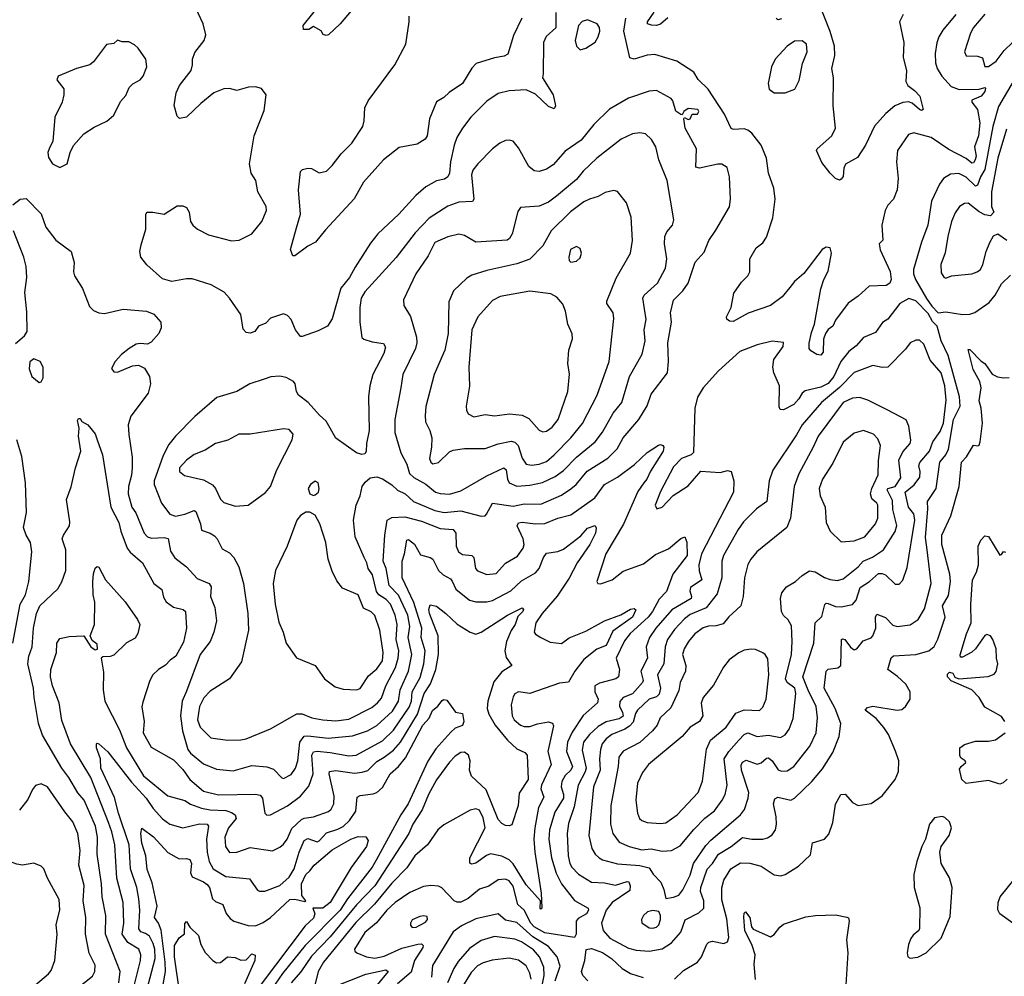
# Model space of a CAD drawing. Extents: x 1550320 to 1685906, y 509093 to 640511.
# Tile 408 of 532: x 1656260 to 1661539, y 576230 to 581357. Entities that reach past the tile are written whole.
import ezdxf

# ---------------------------------------------------------------- set-up
doc = ezdxf.new("R2010")
doc.units = 0

msp = doc.modelspace()

# ---------------------------------------------------------------- linework, layer by layer
at = {"layer": '0CON20XD'}
for points in [[(1658037.5, 581405), (1657978, 581335), (1657915, 581276.7), (1657903, 581273), (1657887, 581277), (1657876.4, 581296.4), (1657835, 581320), (1657810, 581305), (1657782.5, 581305), (1657780, 581325), (1657884.4, 581455)], [(1660997.1, 581385), (1660977.8, 581345), (1661000.9, 581235), (1660997.5, 581155), (1661015.6, 581085), (1661010.6, 581025), (1661021.4, 581005), (1661058.2, 580978.2), (1661087, 580947), (1661104.4, 580875.6), (1661095, 580870.4), (1661085, 580875.4), (1661045, 580909.1), (1661025, 580916), (1660995, 580913.2), (1660952.5, 580895), (1660904.4, 580855), (1660843.8, 580786.2), (1660795.7, 580685), (1660752, 580618), (1660687.1, 580582.9), (1660678.3, 580561.7), (1660675, 580516.7), (1660665, 580501.4), (1660655, 580496.9), (1660635, 580505.6), (1660605.5, 580535), (1660561, 580591), (1660533.1, 580655), (1660536.7, 580665), (1660615.4, 580734.6), (1660634.4, 580775), (1660622.5, 580895), (1660623, 581045), (1660614.4, 581095), (1660630, 581165), (1660629.2, 581215), (1660606.3, 581293.7), (1660545, 581447.3)], [(1659134.7, 581395), (1659135, 581312.5), (1659083.6, 581266.4), (1659069.2, 581235), (1659067.3, 581067.3), (1659064, 581045), (1659120, 580955), (1659132, 580895), (1659125, 580880), (1659095, 580891.2), (1659025, 580957.8), (1658975, 580981.1), (1658885, 580976.4), (1658825, 580960.6), (1658765, 580920), (1658679.5, 580835), (1658633.5, 580775), (1658604.5, 580725), (1658588.8, 580685), (1658569.1, 580595), (1658564.7, 580535), (1658555, 580515.5), (1658537.2, 580502.8), (1658495, 580493.5), (1658438.2, 580461.8), (1658384.7, 580415.3), (1658292.5, 580315), (1658181.1, 580208.9), (1658141.1, 580158.9), (1658059.3, 580030.7), (1658027.5, 579975), (1657981.3, 579918.7), (1657935, 579753.3), (1657910.4, 579715), (1657860.2, 579689.8), (1657775, 579658.2), (1657765, 579659.5), (1657738.6, 579695), (1657715, 579750), (1657695, 579772), (1657675, 579781.2), (1657605, 579756.9), (1657578.8, 579731.2), (1657540, 579715), (1657521.2, 579685), (1657495, 579676), (1657475, 579681.2), (1657457.9, 579697.9), (1657445, 579776.2), (1657385.6, 579865), (1657356.7, 579896.7), (1657286.7, 579935), (1657185, 579967.5), (1657155, 579968.8), (1657075, 579953.8), (1657025, 579968.8), (1656942.3, 580042.3), (1656910, 580085), (1656903.8, 580115), (1656910.7, 580150.7), (1656936.2, 580235), (1656937, 580313), (1656942.5, 580325), (1656973.8, 580326.2), (1657035, 580314), (1657105, 580358.8), (1657135, 580358.8), (1657155, 580350), (1657168, 580325), (1657176, 580275), (1657188.8, 580255), (1657213.3, 580235), (1657273, 580203), (1657395, 580172), (1657437.5, 580175), (1657505, 580210), (1657558.6, 580275), (1657582.5, 580335), (1657580.8, 580355), (1657536.2, 580435), (1657526.7, 580495), (1657501.2, 580535), (1657492.5, 580585), (1657517.1, 580735), (1657570.5, 580869.5), (1657581.2, 580955), (1657557.3, 580987.3), (1657525, 580998), (1657485.9, 580995.9), (1657425, 580977.1), (1657385, 580987.8), (1657355, 580986.5), (1657300.8, 580965), (1657231.4, 580908.6), (1657155, 580834), (1657117, 580827), (1657105, 580840), (1657087.7, 580897.7), (1657098.6, 580965), (1657116.9, 581005), (1657180, 581085), (1657187.1, 581115), (1657185.8, 581145), (1657198.1, 581181.9), (1657248.8, 581245), (1657258, 581275), (1657243.6, 581335), (1657205.3, 581415)], [(1658951.8, 581365), (1658908, 581272), (1658877.5, 581172.5), (1658858.3, 581161.7), (1658805, 581151.8), (1658707, 581123), (1658683.4, 581096.6), (1658635, 581014.2), (1658562.8, 580967.2), (1658535, 580939.2), (1658495, 580916.2), (1658456.7, 580825), (1658444, 580735), (1658434.2, 580715.8), (1658390.3, 580689.7), (1658295, 580671.5), (1658211.2, 580605), (1658103.6, 580486.4), (1658053.1, 580396.9), (1657899.1, 580230.9), (1657845.5, 580164.5), (1657805, 580144), (1657735, 580091.2), (1657725, 580091.2), (1657712, 580125), (1657745, 580242), (1657765.4, 580315), (1657755.6, 580445), (1657765, 580543.3), (1657775.8, 580554.2), (1657805, 580562), (1657825, 580560), (1657865, 580536.9), (1657905, 580545.5), (1657935.2, 580574.8), (1657982.8, 580637.2), (1658041.5, 580695), (1658099.1, 580785), (1658107.3, 580815), (1658110.6, 580885), (1658127.6, 580922.4), (1658272.2, 581115), (1658330, 581225), (1658348.6, 581345), (1658348, 581375)], [(1659735, 581367.5), (1659695, 581333.3), (1659675, 581326.7), (1659647.9, 581327.9), (1659626.2, 581335), (1659625.8, 581345), (1659661.9, 581398.1)], [(1661280.3, 581385), (1661209.9, 581300.1), (1661188.8, 581265), (1661177.6, 581232.4), (1661169.4, 581175), (1661171.2, 581125), (1661179.7, 581095), (1661204.8, 581054.8), (1661255, 580998.1), (1661296.4, 580983.6)], [(1661435, 581386.5), (1661374.6, 581315), (1661358.8, 581285), (1661326.2, 581185), (1661335, 581164), (1661395, 581161.9), (1661421.9, 581151.9), (1661435, 581106.7), (1661455, 581106.7), (1661495, 581135.4), (1661538.4, 581191.6), (1661584.1, 581235), (1661611.3, 581298.7), (1661634.7, 581335.3), (1661685, 581376.9)], [(1659265, 581196.2), (1659295, 581203.8), (1659345, 581236), (1659362.2, 581265), (1659370.8, 581295), (1659369.2, 581315), (1659356.9, 581335), (1659305, 581356.4), (1659275, 581346.5), (1659255.5, 581325), (1659238.6, 581245), (1659246, 581215), (1659265, 581196.2)], [(1661296.4, 580983.6), (1661405.3, 580984.7), (1661435, 580994), (1661439.3, 580989.3), (1661435, 580972.9), (1661415, 580947.3), (1661366, 580925), (1661366, 580915), (1661394.8, 580874.8), (1661407.3, 580805), (1661400.6, 580735), (1661378.9, 580675), (1661388.5, 580625), (1661383.9, 580605), (1661375, 580590.6), (1661365, 580587.6), (1661335, 580612.9), (1661241.7, 580661.7), (1661146.9, 580725), (1661055, 580750), (1661025, 580741.2), (1660966.5, 580655), (1660961.8, 580595), (1660969.4, 580505), (1660964.3, 580445.7), (1660945.7, 580394.3), (1660915, 580362.5), (1660900, 580335), (1660882.9, 580255), (1660887.5, 580175), (1660869.2, 580155), (1660874, 580124), (1660927.2, 580007.2), (1660931.9, 579965), (1660925.2, 579944.8), (1660905, 579931.8), (1660815, 579929.1), (1660755, 579875.6), (1660701.5, 579838.5), (1660635, 579745.8), (1660620, 579715), (1660595, 579695.6), (1660581.2, 579675), (1660570.4, 579645), (1660568.8, 579575), (1660555, 579559.2), (1660535, 579562.5), (1660502, 579582), (1660493.5, 579595), (1660493.2, 579623.2), (1660505, 579681.2), (1660521.2, 579725), (1660555.5, 579915), (1660571.1, 579965), (1660595, 580010), (1660612.1, 580105), (1660605, 580133.8), (1660585, 580138.5), (1660563.3, 580125), (1660465, 579997.1), (1660415, 579953.3), (1660389, 579921), (1660347.9, 579872.1), (1660285, 579825.9), (1660166.4, 579783.6), (1660085, 579739.2), (1660065, 579741.2), (1660052.3, 579752.3), (1660050, 579765), (1660075.6, 579815), (1660088.3, 579891.7), (1660129.7, 579950.3), (1660165, 579983.8), (1660174.2, 580005), (1660174.2, 580075), (1660208, 580135), (1660245, 580161.4), (1660265, 580192), (1660298.9, 580295), (1660310.4, 580395), (1660303.6, 580453.6), (1660274.4, 580535), (1660264.1, 580615), (1660235.2, 580685), (1660185, 580749.1), (1660165, 580765.4), (1660145, 580771.2), (1660088.1, 580768.1), (1660075, 580774), (1660039.3, 580850.7), (1659951.2, 580985), (1659897.3, 581037.3), (1659874, 581075), (1659784, 581135), (1659665, 581170.8), (1659625, 581166.9), (1659555, 581144.6), (1659532.1, 581152.1), (1659499, 581295), (1659509.5, 581365)], [(1660345, 581360.9), (1660325, 581355.7), (1660315.7, 581365)], [(1656475, 580564.2), (1656515, 580583.8), (1656530.8, 580645), (1656547.6, 580682.4), (1656604, 580745), (1656658.8, 580781.2), (1656727.6, 580812.4), (1656765.4, 580844.6), (1656801.3, 580918.7), (1656829.8, 580950.2), (1656847.1, 580992.9), (1656866.9, 581013.1), (1656905.3, 581034.7), (1656921.9, 581055), (1656940.9, 581105), (1656935.4, 581145), (1656895, 581204), (1656875, 581222.5), (1656845, 581237.5), (1656808.8, 581238.8), (1656785, 581247.5), (1656765, 581230), (1656725, 581223.3), (1656655, 581131.2), (1656635.7, 581114.3), (1656565, 581095.7), (1656466.7, 581055), (1656458.8, 581035), (1656495.9, 580985.9), (1656496.7, 580955), (1656487.5, 580915), (1656448.8, 580835), (1656437.5, 580705), (1656419.4, 580670.6), (1656410, 580645), (1656415, 580617.5), (1656436.7, 580585), (1656475, 580564.2)], [(1660305, 580964.5), (1660365, 580964.6), (1660415.7, 580984.3), (1660438.5, 581031.5), (1660458, 581122), (1660482.7, 581185), (1660478.2, 581225), (1660455, 581244.4), (1660415, 581242.2), (1660375, 581215.2), (1660310.9, 581145), (1660291.1, 581105), (1660272.5, 581015), (1660279.4, 580985), (1660305, 580964.5)], [(1661586.7, 581025), (1661508.1, 580891.9), (1661478.5, 580785), (1661435.3, 580554.7), (1661411.7, 580515), (1661395, 580470.5), (1661385, 580465.4), (1661335, 580513.1), (1661295, 580531.8), (1661250.2, 580529.8), (1661213.8, 580506.2), (1661191.9, 580475), (1661149.1, 580385), (1661129.7, 580255), (1661095.2, 580164.8), (1661052.2, 580017.8), (1661052.2, 579995), (1661064, 579964), (1661122.3, 579862.3), (1661150.8, 579820.8), (1661185, 579786.7), (1661225, 579790.8), (1661315, 579777.6), (1661355, 579779.3), (1661382.1, 579787.9), (1661458.8, 579841.2), (1661490.3, 579879.8), (1661525, 579940.8), (1661572.7, 579987.3)], [(1657375, 577496.2), (1657445, 577496.4), (1657475, 577502.5), (1657604.1, 577555.9), (1657746.6, 577636.6), (1657775, 577636.4), (1657825.8, 577615.8), (1657885, 577604.7), (1657955, 577598.8), (1658025, 577607.7), (1658148.6, 577671.4), (1658178.9, 577695), (1658199.5, 577720.5), (1658223.5, 577786.5), (1658275.4, 577884.6), (1658288.6, 577935), (1658292.5, 577975), (1658279, 578035), (1658284.3, 578115), (1658273, 578165), (1658247.3, 578225), (1658225, 578249.8), (1658184.9, 578274.9), (1658172.6, 578292.6), (1658150.8, 578380.8), (1658127.7, 578415), (1658121.8, 578445), (1658107.1, 578475), (1658058.9, 578585), (1658050.5, 578675), (1658064.4, 578755), (1658085.7, 578805), (1658095.7, 578854.3), (1658111.7, 578878.3), (1658139.2, 578900.8), (1658175, 578907.1), (1658205, 578896.5), (1658255, 578863.8), (1658285.5, 578835.5), (1658326.2, 578816.2), (1658370.8, 578775), (1658485.8, 578725.8), (1658536, 578716), (1658625, 578725.2), (1658735, 578695.5), (1658755, 578698.1), (1658763.4, 578706.6), (1658795, 578766.5), (1658905, 578750.2), (1658965, 578762.5), (1659055, 578760), (1659165, 578809.4), (1659215, 578842), (1659244.4, 578865.6), (1659303.5, 578936.5), (1659413.5, 579006.5), (1659463.4, 579056.6), (1659495, 579115.5), (1659580.4, 579215), (1659623.5, 579286.5), (1659645, 579350), (1659732.9, 579465), (1659739.2, 579525), (1659735.3, 579624.7), (1659754.1, 579735), (1659748.8, 579785), (1659766.4, 579853.6), (1659815.4, 579904.6), (1659844.7, 579945.3), (1659882.1, 580057.9), (1659929.7, 580110.3), (1659955, 580173.1), (1659991.9, 580228.1), (1660066.7, 580353.3), (1660070.5, 580395), (1660065.7, 580515), (1660054, 580565), (1660025, 580582.5), (1660002.9, 580582.9), (1659905, 580561.8), (1659885.8, 580565.8), (1659889.4, 580665), (1659827.5, 580775), (1659821.2, 580825), (1659825, 580832.5), (1659845, 580821.9), (1659855, 580826), (1659865, 580850), (1659895, 580850.8), (1659901.9, 580865), (1659895.3, 580875), (1659845, 580880.6), (1659821.8, 580865), (1659812.5, 580847.5), (1659805, 580848.1), (1659777.4, 580867.4), (1659761.7, 580921.7), (1659752.2, 580935), (1659675, 580977.1), (1659635, 580973.8), (1659525, 580937.1), (1659423.1, 580876.9), (1659337.8, 580795), (1659269.6, 580710.4), (1659185, 580651.5), (1659120.3, 580579.7), (1659084.8, 580555.2), (1659045, 580542.5), (1659017.6, 580547.6), (1658989.8, 580569.8), (1658935, 580670), (1658905, 580705.8), (1658885, 580711.4), (1658865, 580708.6), (1658835, 580694.3), (1658795, 580664.3), (1658715.9, 580584.1), (1658690.1, 580549.9), (1658683.2, 580525), (1658694.3, 580395.7), (1658688.2, 580381.8), (1658615, 580378.7), (1658555, 580358.2), (1658455, 580292.4), (1658379.7, 580215), (1658278.1, 580081.9), (1658111, 579899), (1658091.4, 579865), (1658082.9, 579815), (1658083.6, 579735), (1658094.2, 579654.2), (1658105, 579643.8), (1658150.2, 579630.2), (1658211.1, 579621.1), (1658222.2, 579602.2), (1658212.8, 579567.2), (1658154.1, 579455.9), (1658137.2, 579395), (1658130.7, 579335), (1658134.2, 579155), (1658119.7, 579085), (1658117.6, 579042.4), (1658110.3, 579029.7), (1658095, 579025.7), (1658065, 579035.6), (1657954.3, 579114.3), (1657903.5, 579205), (1657866.7, 579236.7), (1657805.9, 579305.9), (1657754.4, 579345), (1657743.3, 579365), (1657736.9, 579405), (1657727.5, 579417.5), (1657688.7, 579438.7), (1657655, 579445.6), (1657606.8, 579443.2), (1657570.2, 579429.8), (1657493.3, 579405), (1657425, 579364.2), (1657317.8, 579332.2), (1657199.4, 579230.6), (1657094.5, 579125), (1657059.5, 579080.5), (1657029.6, 579020.4), (1656980.4, 578885), (1656980.9, 578865), (1657020.5, 578765), (1657065, 578707.1), (1657095, 578696.7), (1657145, 578706.2), (1657195, 578725.6), (1657205, 578721.2), (1657229.4, 578655), (1657235, 578621.2), (1657281.2, 578605), (1657305, 578590), (1657318.6, 578575), (1657345, 578521.2), (1657385, 578498.6), (1657408.1, 578475), (1657435.6, 578425), (1657460.4, 578335), (1657483.8, 578175), (1657486.4, 578085), (1657449.4, 577915), (1657385.4, 577824.6), (1657282.1, 577757.9), (1657247.8, 577722.2), (1657223.6, 577675), (1657213.7, 577605), (1657226.8, 577565), (1657285, 577507.6), (1657375, 577496.2)], [(1658565, 578814.6), (1658625, 578832.1), (1658765, 578912.7), (1658855, 578954.6), (1658868.6, 578945), (1658874.7, 578895), (1658883.9, 578873.9), (1658925, 578857.6), (1658995, 578861.9), (1659064, 578876), (1659130.9, 578909.1), (1659175, 578940.6), (1659245, 579012.7), (1659345.4, 579095), (1659385, 579145.6), (1659441.5, 579248.5), (1659488.7, 579305), (1659529.3, 579445), (1659596.8, 579565), (1659614.1, 579635), (1659608.8, 579695), (1659619.7, 579749.7), (1659600.4, 579865), (1659609, 579881), (1659679.2, 579945), (1659722.2, 580025), (1659730.3, 580075), (1659717.3, 580155), (1659718.9, 580195), (1659729.3, 580220.7), (1659760, 580255), (1659768.2, 580285), (1659732.5, 580495), (1659687.8, 580605), (1659670.5, 580675), (1659648.1, 580715), (1659616.2, 580745), (1659585, 580750.6), (1659545, 580745.6), (1659485, 580716.2), (1659354.5, 580615), (1659280.4, 580545), (1659245, 580500.9), (1659138.3, 580411.7), (1659095, 580378.5), (1659045, 580356.9), (1658945, 580351.2), (1658931.7, 580328.3), (1658900.5, 580209.5), (1658886.7, 580185), (1658874, 580176), (1658705, 580164.5), (1658645, 580200.6), (1658615, 580206.9), (1658555, 580193.1), (1658485, 580162), (1658449.4, 580090.6), (1658383.3, 579995), (1658317.9, 579855), (1658320.5, 579825), (1658355, 579766.7), (1658386.8, 579655), (1658389.3, 579625), (1658381.8, 579595), (1658313.8, 579455), (1658303.6, 579383.6), (1658271.5, 579215), (1658271.1, 579145), (1658303.2, 579035), (1658335, 578974.2), (1658350.3, 578925), (1658372.6, 578902.6), (1658438.2, 578868.2), (1658489.2, 578825), (1658515, 578816.9), (1658565, 578814.6)], [(1661550.4, 580769.6), (1661504.2, 580615), (1661470.3, 580435), (1661470, 580355), (1661483.8, 580325), (1661465, 580306.2), (1661435, 580311.4), (1661405, 580326.9), (1661345, 580374.4), (1661325, 580371.8), (1661298.5, 580355), (1661275, 580321.4), (1661256.7, 580275), (1661236.4, 580195), (1661222.8, 580107.2), (1661198.9, 580045), (1661200.3, 580000.3), (1661215, 579976.7), (1661225, 579972), (1661255.6, 579984.4), (1661364.5, 579995.5), (1661394.5, 580005.5), (1661411.2, 580018.8), (1661425, 580044), (1661442, 580115), (1661462.5, 580162.5), (1661480.8, 580199.2), (1661505, 580208.9), (1661552.9, 580175)], [(1659005, 578968.9), (1659045, 578974.2), (1659085, 578989.5), (1659126.1, 579023.9), (1659215.3, 579115), (1659277.6, 579192.4), (1659356.9, 579345), (1659420.4, 579525), (1659445.4, 579755.4), (1659441.2, 579785), (1659408.8, 579835), (1659408.3, 579848.3), (1659458.6, 579971.4), (1659535.7, 580105), (1659545.9, 580174.1), (1659538.5, 580298.5), (1659514, 580375), (1659465, 580436), (1659445, 580440.8), (1659399.8, 580430.2), (1659361.5, 580408.5), (1659315, 580395.9), (1659285, 580380.8), (1659212.5, 580327.5), (1659109.2, 580225), (1659064.8, 580145.2), (1658995, 580073.1), (1658925, 580049.3), (1658765, 580013.1), (1658685, 579988.5), (1658658.3, 579971.7), (1658586.2, 579903.8), (1658561.5, 579845), (1658558.2, 579675), (1658538.9, 579585), (1658481.4, 579455), (1658436.9, 579283.1), (1658433.5, 579235), (1658435, 579202.5), (1658459.2, 579155), (1658469.4, 579115), (1658467.5, 579065), (1658456.4, 579005), (1658464.5, 578985), (1658475, 578976.5), (1658505, 578983.2), (1658565, 579041.1), (1658585, 579050.5), (1658645, 579059.5), (1658755, 579057.9), (1658825, 579083.8), (1658895, 579097.2), (1658915, 579092.5), (1658932.2, 579075), (1658955, 579007.5), (1658975, 578975.6), (1659005, 578968.9)], [(1656222.5, 580365), (1656262.5, 580395), (1656295, 580398), (1656375, 580316.2), (1656399.2, 580245), (1656454.4, 580174.4), (1656536.2, 580115), (1656552, 580055), (1656548.6, 580005), (1656553.1, 579985), (1656596.1, 579916.1), (1656635, 579820), (1656655, 579799.2), (1656685, 579785.7), (1656715, 579782.2), (1656815, 579805.8), (1656940, 579795), (1656978.8, 579778.8), (1657016.2, 579735), (1657018, 579705), (1657005.6, 579674.4), (1656965, 579628.8), (1656945, 579618), (1656905, 579622), (1656885, 579617.5), (1656846.7, 579595), (1656805, 579562.5), (1656772.5, 579525), (1656753, 579487), (1656765, 579470), (1656785, 579467.5), (1656865, 579501.2), (1656896.1, 579506.1), (1656929.7, 579489.7), (1656955.7, 579445), (1656960.8, 579405), (1656948.6, 579355), (1656855, 579231.2), (1656842.2, 579185), (1656844.5, 579134.5), (1656862.1, 579012.1), (1656863.5, 578955), (1656860, 578915), (1656843.3, 578855), (1656841.4, 578815), (1656861.1, 578745), (1656883.5, 578713.5), (1656927.3, 578605), (1656945, 578585.4), (1656967.4, 578577.4), (1657035, 578581.9), (1657056.1, 578576.1), (1657068.2, 578508.2), (1657091.9, 578471.9), (1657155, 578424.2), (1657211.3, 578361.3), (1657275, 578335.5), (1657287.4, 578317.4), (1657282.9, 578265), (1657306, 578206), (1657314.4, 578135), (1657301.5, 578075), (1657281.8, 578025), (1657227.3, 577955), (1657155, 577758.5), (1657130.4, 577705), (1657122.2, 577625), (1657132, 577545), (1657161.6, 577445), (1657175, 577425.3), (1657245, 577369.2), (1657315, 577339.2), (1657405, 577331.6), (1657505, 577359.1), (1657585, 577353.1), (1657620.6, 577340.6), (1657665, 577294), (1657675, 577290.8), (1657715, 577311.1), (1657739.6, 577345), (1657751.8, 577385), (1657761.8, 577485), (1657785, 577516.5), (1657805, 577518.9), (1657914.4, 577505.6), (1658045, 577519.2), (1658125, 577546.2), (1658175, 577573.7), (1658258.8, 577651.2), (1658291.9, 577705), (1658300, 577765), (1658344.9, 577865.1), (1658362.4, 577955), (1658342.2, 578045), (1658352.5, 578105), (1658341, 578165), (1658291.9, 578271.9), (1658240.6, 578325), (1658225.1, 578415.2), (1658208.3, 578455), (1658217.1, 578595), (1658231.1, 578675), (1658255, 578688.5), (1658325, 578692.9), (1658415, 578669.7), (1658515, 578629.5), (1658584.7, 578624.7), (1658598.9, 578605), (1658600.4, 578535), (1658612.2, 578505), (1658635, 578491.1), (1658685, 578485.4), (1658695.5, 578474.5), (1658704.6, 578415), (1658715, 578403.1), (1658765, 578382.9), (1658815, 578388.5), (1658865, 578444.5), (1658928.8, 578481.2), (1658960, 578525), (1658964.7, 578545), (1658960, 578575), (1658928.2, 578645), (1658935, 578660.9), (1658955, 578664.7), (1659025, 578654.3), (1659075, 578657.3), (1659145, 578686), (1659215, 578702.7), (1659343.5, 578795), (1659395.5, 578865), (1659465.2, 578904.8), (1659557.1, 578972.9), (1659625, 579036.7), (1659685, 579076.7), (1659695, 579080), (1659709.2, 579075), (1659714.4, 579065), (1659709.6, 579045), (1659642.4, 578937.6), (1659623.2, 578895), (1659606.2, 578875)], [(1656237.7, 579622.3), (1656285, 579663.3), (1656299.2, 579685), (1656298.3, 579791.7), (1656287.7, 579895), (1656298.6, 579975), (1656294.3, 580035), (1656282.9, 580085), (1656226.7, 580225)], [(1659215, 580057.5), (1659245, 580063.3), (1659265, 580080), (1659272.5, 580105), (1659265, 580130), (1659245, 580141.2), (1659214, 580125), (1659204, 580085), (1659206.4, 580066.4), (1659215, 580057.5)], [(1659065, 579148.5), (1659085, 579150.9), (1659115, 579173.5), (1659147.9, 579215), (1659198.9, 579365), (1659207.8, 579457.8), (1659199.4, 579515), (1659204.2, 579585), (1659224.2, 579645.8), (1659222.7, 579672.7), (1659199.2, 579725), (1659187.1, 579795), (1659172.7, 579832.7), (1659139.4, 579869.4), (1659107, 579887), (1658995, 579901.3), (1658836.7, 579873.3), (1658795, 579852.7), (1658716.7, 579765), (1658684.5, 579695), (1658668.7, 579495), (1658672.1, 579392.1), (1658654, 579286), (1658655.4, 579265), (1658665.3, 579245.3), (1658695, 579228.5), (1658755, 579240.9), (1658805, 579233.3), (1658885.4, 579244.6), (1658955, 579237.8), (1658990.2, 579220.2), (1659045, 579157.8), (1659065, 579148.5)], [(1659635, 576364.7), (1659705, 576377.6), (1659755, 576410), (1659805, 576466.9), (1659828.2, 576531.8), (1659900.9, 576569.1), (1659927.9, 576595), (1659928.8, 576635), (1659910.4, 576685), (1659911.5, 576705), (1659945.9, 576804.1), (1659974.7, 576835), (1660007.1, 576885), (1660075, 576925.3), (1660135, 576973.1), (1660185, 576964.7), (1660244.6, 576965.4), (1660268.9, 576971.1), (1660295, 576988.1), (1660312.7, 577015), (1660317.9, 577045), (1660316.9, 577085), (1660302.3, 577155), (1660308.9, 577181.1), (1660325, 577190), (1660394.5, 577174.5), (1660415, 577184.5), (1660506.6, 577273.4), (1660565, 577340.9), (1660620.6, 577429.4), (1660654.6, 577515), (1660662.1, 577585), (1660633, 577665), (1660573.3, 577775), (1660583.3, 577865), (1660595, 577875.7), (1660647.4, 577882.6), (1660662, 577895), (1660665.8, 578034.2), (1660670.9, 578039.1), (1660685, 578034.4), (1660715, 577993.3), (1660735, 577980), (1660749.4, 577985), (1660782.2, 578027.8), (1660825, 578044.4), (1660835, 578054.4), (1660850.5, 578095), (1660848.2, 578155), (1660855, 578171.5), (1660902.9, 578152.9), (1660942.4, 578112.4), (1660965, 578104.5), (1661035, 578112.9), (1661078.1, 578141.9), (1661111, 578199), (1661146.7, 578335), (1661125.2, 578515), (1661117.5, 578582.5), (1661129.6, 578735), (1661127.5, 578775), (1661173.7, 578845), (1661194, 578985), (1661225.3, 579025), (1661240, 579055), (1661266.5, 579215), (1661302.7, 579285), (1661299, 579335), (1661237.8, 579557.8), (1661200.3, 579635), (1661178.6, 579715), (1661155, 579738.9), (1661131.4, 579781.4), (1661065, 579850.3), (1661027.2, 579862.8), (1660980, 579835), (1660915, 579751.5), (1660886.7, 579733.3), (1660848.7, 579681.3), (1660785, 579653.5), (1660745, 579609.4), (1660705, 579579.1), (1660663.1, 579525), (1660625.9, 579445), (1660595, 579406.3), (1660555, 579386.9), (1660471.4, 579368.6), (1660454.8, 579355.2), (1660437.7, 579325), (1660410.6, 579295), (1660355, 579265.8), (1660338, 579268), (1660332.4, 579282.4), (1660334.4, 579395), (1660304.4, 579465), (1660298.1, 579495), (1660304.2, 579535.8), (1660353.3, 579605), (1660355, 579627.5), (1660295, 579633.3), (1660215, 579614.3), (1660121.8, 579578.2), (1660006.7, 579475), (1659925.4, 579384.6), (1659895, 579333.3), (1659880, 579275), (1659872.2, 579037.8), (1659860, 579025), (1659808.1, 579005), (1659765, 578960.6), (1659695, 578828.8), (1659666.9, 578755), (1659675.8, 578735.8), (1659705, 578744.4), (1659763.8, 578806.2), (1659845, 578858.6), (1659912.3, 578937.7), (1660015, 578929.4), (1660055, 578940), (1660075.6, 578935.6), (1660088.2, 578885), (1660087.5, 578825), (1659915.8, 578495), (1659900.6, 578435), (1659903.8, 578403.8), (1659918.2, 578355), (1659857, 578313), (1659853.2, 578295), (1659862.7, 578265), (1659859.6, 578255), (1659756.3, 578193.7), (1659670.8, 578095), (1659636.8, 578045), (1659618.8, 577995), (1659626.6, 577935), (1659590.4, 577865), (1659602.9, 577815), (1659599.7, 577805), (1659545.4, 577744.6), (1659496.5, 577723.5), (1659477.6, 577702.4), (1659476.9, 577675), (1659492.7, 577645), (1659495.4, 577624.6), (1659475, 577610.3), (1659405, 577594.4), (1659361, 577569), (1659314.6, 577525.4), (1659283.8, 577485), (1659275, 577442.5), (1659297, 577345), (1659292.1, 577325), (1659254.4, 577255), (1659232.2, 577137.8), (1659202.1, 577047.9), (1659194.7, 576995), (1659200, 576875), (1659209.4, 576835), (1659220.9, 576815), (1659256.6, 576776.6), (1659325, 576733.9), (1659395, 576730.6), (1659455, 576717.9), (1659517.9, 576737.9), (1659525.8, 576735.8), (1659533.1, 576715), (1659530.7, 576689.3), (1659436.3, 576625), (1659403.7, 576585), (1659379.2, 576515), (1659387.9, 576475), (1659425, 576434.7), (1659525, 576380.7), (1659565, 576369.4), (1659635, 576364.7)], [(1659725, 576647.5), (1659765, 576653.1), (1659794.5, 576665.5), (1659815, 576692.5), (1659855, 576771.4), (1659873.6, 576835), (1659938.9, 576931.1), (1659965, 576960), (1660124.5, 577095), (1660146.3, 577123.7), (1660165.9, 577184.1), (1660169.4, 577215), (1660130, 577335), (1660128.9, 577361.1), (1660135, 577377.5), (1660155, 577388), (1660215, 577366.8), (1660235, 577374.6), (1660265, 577399.3), (1660275, 577400), (1660295, 577383.9), (1660326.6, 577336.6), (1660345, 577329.1), (1660375, 577331.2), (1660410.9, 577355), (1660496.6, 577463.4), (1660529.7, 577535), (1660538.1, 577615), (1660530.8, 577675), (1660487.4, 577762.6), (1660458.4, 577835), (1660517.2, 578015), (1660525, 578124), (1660560.9, 578159.1), (1660576.8, 578223.2), (1660585, 578230), (1660595, 578228.8), (1660635, 578212.2), (1660665, 578209.3), (1660725, 578222.5), (1660744.7, 578245.3), (1660767.2, 578312.8), (1660817.3, 578345), (1660865, 578388.4), (1660885, 578389.1), (1660901.9, 578381.9), (1660955, 578330.8), (1660975, 578332), (1660995, 578353.3), (1661019.2, 578420.8), (1661059.3, 578675), (1661055, 578707.8), (1661024.8, 578745), (1661007.5, 578825), (1661056.5, 578863.5), (1661085.9, 578905.9), (1661087.8, 578935), (1661081.2, 578965), (1661085.6, 578984.4), (1661138.4, 579045), (1661156.2, 579093.8), (1661195, 579150.4), (1661213.6, 579195), (1661227, 579317), (1661219.8, 579395), (1661200, 579465), (1661142.4, 579532.4), (1661108.3, 579618.3), (1661085, 579639.4), (1661065, 579639.5), (1661034.7, 579625.3), (1661009.5, 579590.5), (1660915, 579494.4), (1660885, 579492.2), (1660835, 579503.3), (1660735, 579465.3), (1660654.8, 579385), (1660560, 579305), (1660455.9, 579185), (1660425, 579132.2), (1660298.3, 578941.7), (1660278.2, 578885), (1660265.7, 578774.3), (1660210, 578735), (1660141.5, 578665), (1660112.9, 578625), (1660033.8, 578485), (1660023.9, 578455), (1660024.2, 578365), (1659999.8, 578280.2), (1659940.8, 578205), (1659855, 578168.7), (1659824.2, 578145.8), (1659771.8, 578088.2), (1659733.8, 578035), (1659720.2, 577995), (1659713.7, 577905), (1659680.3, 577845), (1659696.1, 577775), (1659688.4, 577741.6), (1659675, 577728.4), (1659635.2, 577714.8), (1659573.2, 577656.8), (1659561, 577639), (1659548.7, 577591.3), (1659530.1, 577569.9), (1659505, 577553.5), (1659435, 577526.2), (1659405, 577503.3), (1659383.6, 577475), (1659374, 577446), (1659369.1, 577395), (1659372.2, 577335), (1659336.2, 577245), (1659310.9, 576985), (1659327.9, 576915), (1659345.3, 576885.3), (1659367.5, 576865), (1659385, 576854.7), (1659465, 576832.5), (1659585, 576823.2), (1659635, 576811.1), (1659656.9, 576776.9), (1659696.9, 576735), (1659714.2, 576695), (1659725, 576647.5)], [(1659770.6, 576215), (1659819.4, 576260.6), (1659893.8, 576305), (1659915.6, 576334.4), (1659945, 576402), (1659955, 576411.9), (1659975, 576417.5), (1660035, 576405.7), (1660055.5, 576414.5), (1660062.6, 576437.4), (1660052.2, 576537.8), (1660025, 576638.8), (1660025.4, 576704.6), (1660036.2, 576745), (1660073.5, 576806.5), (1660125, 576837.9), (1660175, 576836.2), (1660235, 576820.8), (1660305, 576772.9), (1660341.7, 576768.3), (1660365, 576775.8), (1660435, 576820.8), (1660499.7, 576880.3), (1660510, 576945), (1660574.6, 576965.4), (1660597.8, 576992.2), (1660619.4, 577055), (1660635, 577152.5), (1660663.3, 577205), (1660685.5, 577205.5), (1660725, 577160.8), (1660755.6, 577145.6), (1660825, 577156.5), (1660885, 577196.9), (1660954.4, 577285), (1660972.2, 577327.8), (1660974.2, 577385), (1660956.6, 577436.6), (1660918.6, 577525), (1660893.2, 577563.2), (1660852, 577612), (1660793.9, 577656.1), (1660805, 577670), (1660835, 577677.8), (1660965, 577656.9), (1660989.7, 577660.3), (1661010, 577675), (1661034.4, 577715), (1661034.5, 577754.5), (1661010.8, 577795), (1660967, 577837), (1660914.4, 577875), (1660932.8, 577937.2), (1660945, 577946.7), (1661064.7, 577955.3), (1661134, 577975), (1661163.1, 577996.9), (1661183.3, 578036.7), (1661222.7, 578155), (1661208.7, 578215), (1661239.4, 578270.6), (1661251.1, 578345), (1661246.4, 578385), (1661203.8, 578545), (1661204.7, 578595), (1661252.1, 578697.9), (1661296.9, 578855), (1661310.5, 578985), (1661336.1, 579013.9), (1661374.1, 579075.9), (1661397.7, 579072.3), (1661405, 579076.7), (1661410.6, 579095), (1661422.3, 579195), (1661415.4, 579275), (1661403.8, 579315), (1661414.6, 579384.6), (1661407.3, 579417.3), (1661372.6, 579482.6), (1661345, 579590), (1661355, 579588.8), (1661415, 579526.2), (1661434.2, 579514.2), (1661475, 579457.5), (1661503.6, 579443.6), (1661535, 579437.5), (1661565, 579440)], [(1656365, 579412.9), (1656375, 579416.2), (1656385, 579437.5), (1656386.4, 579495), (1656369.2, 579525), (1656335, 579539.2), (1656315, 579523.3), (1656310, 579485), (1656325.7, 579445), (1656365, 579412.9)], [(1659705, 576900.3), (1659755, 576904.6), (1659801.6, 576928.4), (1659875, 577017.5), (1659933.2, 577076.8), (1659985, 577116.4), (1660027, 577173), (1660042, 577205), (1660053.3, 577255), (1660036.7, 577395), (1660061.9, 577435), (1660115, 577495.9), (1660145, 577525.3), (1660165, 577534.1), (1660215, 577514.7), (1660275, 577521.6), (1660339.6, 577510.4), (1660365, 577524.3), (1660385, 577554), (1660407.7, 577612.3), (1660420.7, 577745), (1660415.8, 577775), (1660375, 577804.7), (1660366.6, 577825), (1660397.5, 577955), (1660402.2, 578025), (1660397.9, 578107.9), (1660379.9, 578139.9), (1660355, 578164.3), (1660345.5, 578185), (1660338.9, 578255), (1660345.6, 578285), (1660371.9, 578318.1), (1660420, 578345), (1660455, 578378.6), (1660495, 578402.9), (1660525, 578397.8), (1660575, 578366.9), (1660605, 578356.7), (1660645, 578351.3), (1660675, 578359.7), (1660755, 578424.1), (1660782.1, 578455), (1660833.1, 578476.9), (1660891.2, 578515), (1660955, 578613.1), (1660963.5, 578646.5), (1660942.3, 578732.3), (1660940.6, 578780.6), (1660912, 578838), (1660915.4, 578844.6), (1660953.5, 578855), (1660985, 578902.2), (1660974.2, 578995.8), (1660995, 579041.5), (1661034.3, 579085), (1661037.5, 579102.5), (1661027.6, 579177.6), (1661012.9, 579212.9), (1660915.7, 579264.3), (1660808, 579318), (1660765, 579332.7), (1660725, 579328.7), (1660675.3, 579304.7), (1660540.8, 579125), (1660514.8, 579065.2), (1660437, 578923), (1660411.8, 578855), (1660393.3, 578685), (1660372.9, 578635), (1660212, 578505), (1660180, 578465), (1660165, 578436.7), (1660145.4, 578364.6), (1660140, 578265), (1660127.3, 578215), (1660062.7, 578157.3), (1660031.5, 578118.5), (1659995, 578108.4), (1659953.8, 578106.2), (1659925, 578096.7), (1659879.6, 578065), (1659845.4, 578025), (1659822.7, 577985), (1659814.7, 577955), (1659831.2, 577895), (1659830.5, 577865), (1659801.2, 577805), (1659795, 577762), (1659752, 577668), (1659693.6, 577615), (1659678.5, 577575), (1659653.6, 577545), (1659585, 577482.2), (1659495, 577437.1), (1659473.3, 577405), (1659469.4, 577355), (1659430, 577145), (1659428, 577045), (1659439.6, 576995), (1659475, 576949.1), (1659528, 576925), (1659595, 576907.7), (1659645, 576913.3), (1659705, 576900.3)], [(1656791.9, 576195), (1656799.3, 576255), (1656719.1, 576455), (1656722.5, 576555), (1656701.7, 576655), (1656698.8, 576725), (1656674.5, 576884.5), (1656676.3, 576975), (1656666.9, 577035), (1656605, 577173.3), (1656572.4, 577212.4), (1656523.9, 577295), (1656485.6, 577345.6), (1656383, 577523), (1656360.8, 577585), (1656336.9, 577725), (1656334.2, 577775), (1656304.2, 577905), (1656309.4, 577945), (1656326.4, 577995), (1656334.7, 578095), (1656349.2, 578175), (1656368.5, 578215), (1656464.3, 578305.7), (1656485.6, 578344.4), (1656507.1, 578405), (1656507.5, 578515), (1656488.1, 578575), (1656494.2, 578595), (1656527.5, 578645), (1656529.5, 578665), (1656510, 578785), (1656536.2, 578853.8), (1656558.9, 578955), (1656588.6, 579045), (1656574.6, 579125), (1656578, 579168), (1656570.7, 579209.3), (1656575, 579220), (1656585, 579220), (1656593.6, 579203.6), (1656625, 579186.2), (1656665, 579137.5), (1656675.8, 579105.8), (1656703.6, 579025), (1656747.9, 578745), (1656791.7, 578661.7), (1656802.2, 578615), (1656836, 578525), (1656852.5, 578502.5), (1656918.6, 578445), (1656978.5, 578335), (1657022.3, 578302.3), (1657031.2, 578261.2), (1657045, 578237.5), (1657085, 578208.5), (1657135.9, 578195.9), (1657149.4, 578185), (1657153.9, 578095), (1657138.7, 578021.3), (1657096.4, 577945), (1657067.5, 577925), (1657042.5, 577897.5), (1657003.8, 577875), (1656974, 577845), (1656957.5, 577815), (1656919.4, 577699.4), (1656915.6, 577674.4), (1656926.9, 577595), (1656922.5, 577535), (1656965, 577457.1), (1657085, 577390), (1657135, 577338.5), (1657171.8, 577285), (1657245, 577222.6), (1657325, 577202.6), (1657525, 577206.6), (1657550.1, 577200.1), (1657561.4, 577185), (1657574.5, 577104.5), (1657585, 577094), (1657605, 577095.7), (1657695.9, 577144.1), (1657765.6, 577194.4), (1657810.9, 577249.1), (1657832.9, 577315), (1657826.4, 577415), (1657835, 577432.7), (1657855, 577436.8), (1657925, 577429.6), (1658025, 577411.2), (1658064.8, 577415.2), (1658205, 577492.7), (1658265, 577549.4), (1658348.5, 577671.5), (1658360, 577705), (1658364.2, 577755), (1658407.9, 577832.1), (1658426.6, 577905), (1658434.4, 577975), (1658412.1, 578045), (1658416.5, 578095), (1658373.3, 578233.3), (1658311.5, 578365), (1658310.6, 578455), (1658324.1, 578495), (1658335, 578568), (1658345, 578570.6), (1658376.6, 578546.6), (1658409.3, 578489.3), (1658460, 578475), (1658474.4, 578465), (1658505.4, 578405), (1658531.2, 578381.2), (1658570, 578360), (1658578.3, 578348.3), (1658598.5, 578305), (1658672.5, 578245), (1658705, 578236.9), (1658765, 578237.7), (1658795, 578244.7), (1658893.7, 578296.3), (1658949.8, 578350.2), (1659025, 578391.5), (1659046, 578415), (1659069.2, 578475), (1659085, 578497.8), (1659145, 578506.4), (1659175, 578518.5), (1659269, 578591), (1659305, 578631.1), (1659346.1, 578646.1), (1659351.7, 578631.7), (1659347.9, 578605), (1659317.2, 578545), (1659248.4, 578445), (1659205.7, 578364.3), (1659142.5, 578267.5), (1659061.3, 578175), (1659026.9, 578125), (1659018.6, 578075), (1659025, 578064.3), (1659054, 578045), (1659105, 578021.5), (1659165, 578014.1), (1659206.9, 578043.1), (1659295, 578078.9), (1659395, 578135.4), (1659482.7, 578167.3), (1659535, 578198.1), (1659555, 578202), (1659563.9, 578193.9), (1659545.8, 578155), (1659441.1, 578078.9), (1659405, 578003.1), (1659355, 577983.5), (1659285, 577928.5), (1659235.9, 577865), (1659202.9, 577807.1), (1659155, 577800.9), (1658995, 577745.5), (1658935, 577754), (1658915, 577743.8), (1658905, 577727.5), (1658895.7, 577685), (1658900.5, 577625), (1658910.8, 577605), (1658945.3, 577575.3), (1658965, 577567.9), (1658995, 577569.2), (1659037.1, 577582.9), (1659095, 577593.6), (1659116, 577586), (1659121.7, 577571.7), (1659091.1, 577435), (1659108.8, 577365), (1659057.4, 577255), (1659054.4, 577234.4), (1659070.9, 577189.1), (1659042.4, 577135), (1659021.5, 577025), (1659017.2, 576965), (1659021.4, 576895), (1659055.4, 576675), (1659059.2, 576595), (1659055, 576590), (1659050.8, 576595), (1659052.5, 576635), (1658975, 576720.7), (1658905, 576833.5), (1658884.9, 576854.9), (1658845, 576873.4), (1658785, 576885.4), (1658762.6, 576877.4), (1658705, 576835.6), (1658685, 576830), (1658673, 576837), (1658673.6, 576865), (1658755.2, 577025), (1658745, 577078.6), (1658725, 577119.4), (1658705, 577127.8), (1658675, 577120), (1658535, 577042.5), (1658502, 577015), (1658447.1, 576935), (1658378.7, 576875), (1658335, 576811.1), (1658255, 576728.6), (1658163.2, 576616.8), (1658062.2, 576517.8), (1657888.8, 576305), (1657860.3, 576255), (1657843.1, 576183.1)], [(1657415, 578749.1), (1657485, 578754.4), (1657577.9, 578822.1), (1657604.2, 578855), (1657639.4, 578945), (1657721.5, 579105), (1657725.6, 579135), (1657705, 579160.6), (1657675, 579164.3), (1657495, 579135.7), (1657434.2, 579135.8), (1657376.8, 579103.2), (1657310, 579085), (1657255, 579050.6), (1657195, 579026.2), (1657155, 578996.4), (1657116.9, 578955), (1657117.5, 578935), (1657144, 578914), (1657245, 578890), (1657293.3, 578863.3), (1657310.5, 578845), (1657336.3, 578786.4), (1657355, 578768.8), (1657415, 578749.1)], [(1660665, 578558), (1660735, 578563.6), (1660791.4, 578585), (1660848.2, 578655), (1660860.9, 578685), (1660860.5, 578755), (1660856.7, 578765), (1660828.7, 578788.7), (1660821.1, 578815), (1660828.5, 578845), (1660863.2, 578916.8), (1660863.9, 578995), (1660874.6, 579075), (1660860.5, 579110.5), (1660838.6, 579135), (1660785, 579155.6), (1660735, 579140), (1660675, 579091.9), (1660619.6, 578980.4), (1660565.3, 578894.7), (1660547.1, 578845), (1660551.5, 578805), (1660578.9, 578745), (1660585, 578662.5), (1660605.8, 578615), (1660665, 578558)], [(1656222.9, 578015), (1656263, 578225), (1656290.5, 578275), (1656308.1, 578345), (1656325.2, 578505), (1656318.4, 578555), (1656295.4, 578595), (1656281.2, 578635), (1656296.5, 578715), (1656291.5, 578875), (1656272, 579015), (1656243.8, 579105)], [(1657835, 578806.7), (1657845, 578810), (1657861.2, 578825), (1657865.7, 578845), (1657860.8, 578875), (1657845, 578884), (1657819.2, 578865), (1657807.5, 578845), (1657816, 578816), (1657835, 578806.7)], [(1659606.2, 578875), (1659575, 578828.2), (1659496.9, 578653.1), (1659403.2, 578495), (1659353.8, 578345), (1659360, 578335), (1659373.8, 578333.8), (1659436.7, 578355), (1659495, 578402), (1659605, 578441.1), (1659669.7, 578490.2), (1659738.7, 578521.3), (1659805, 578575.6), (1659826.7, 578585), (1659836.8, 578556.8), (1659838.5, 578485), (1659761.5, 578385), (1659728.6, 578291.4), (1659688.8, 578251.2), (1659652.6, 578185), (1659629.2, 578155), (1659533.4, 578066.6), (1659502.1, 578027.9), (1659457.5, 577935), (1659476.4, 577875), (1659470.5, 577835), (1659456, 577825), (1659369.1, 577800.9), (1659344.1, 577785.9), (1659343.4, 577755), (1659361.8, 577715), (1659358.2, 577695), (1659281.5, 577628.5), (1659222.5, 577537.5), (1659196.7, 577485), (1659192, 577435), (1659223.8, 577355), (1659214.8, 577335.2), (1659184.8, 577305.2), (1659166.5, 577273.5), (1659162.5, 577245), (1659176.1, 577205), (1659176.4, 577185), (1659130, 577110), (1659099.8, 577015), (1659098, 576965), (1659111, 576865), (1659137.3, 576782.7), (1659164.8, 576724.8), (1659235, 576635.4), (1659307.5, 576595), (1659309.5, 576585), (1659298.8, 576565), (1659255, 576540.4), (1659243.1, 576525), (1659243.6, 576456.4), (1659235, 576437.5), (1659075, 576463), (1659018.3, 576495), (1659000.9, 576515), (1658965.1, 576585.1), (1658931.7, 576615), (1658905, 576713.8), (1658885, 576740.8), (1658865, 576751.1), (1658825, 576746.2), (1658775, 576712.5), (1658725, 576696.9), (1658665, 576647.3), (1658625, 576626.8), (1658605, 576627.1), (1658589.4, 576635), (1658524.1, 576704.1), (1658505, 576712.9), (1658465, 576717.1), (1658425, 576710.9), (1658351.6, 576678.4), (1658273.8, 576625), (1658228.9, 576585), (1658173.3, 576516.7), (1658110.3, 576465), (1658056, 576375), (1658056.7, 576365), (1658067.5, 576355), (1658118.8, 576335), (1658165, 576327.9), (1658215, 576337.1), (1658308.6, 576381.4), (1658395, 576401.9), (1658415, 576403.3), (1658422.5, 576395), (1658421.8, 576385), (1658376.5, 576315), (1658358.1, 576251.9), (1658285, 576189.7)], [(1658065, 577764.4), (1658085, 577772), (1658130.6, 577839.4), (1658175, 577877.9), (1658205, 577920), (1658209.3, 577965), (1658191.4, 578085), (1658164.2, 578164.2), (1658145, 578183.5), (1658103.8, 578203.8), (1658074.7, 578274.7), (1657990.8, 578310.8), (1657959.8, 578349.8), (1657935, 578401.2), (1657914.2, 578465), (1657901.5, 578555), (1657870, 578655), (1657845, 578701.2), (1657815, 578717.5), (1657795, 578716.7), (1657765, 578700), (1657745.7, 578674.3), (1657694.6, 578535.4), (1657631.8, 578405), (1657619.5, 578335), (1657629.3, 578225), (1657648.5, 578128.5), (1657672.5, 578075), (1657688.8, 578015), (1657745, 577936.7), (1657845, 577896), (1657894.2, 577825), (1657950.9, 577780.9), (1657995, 577769.4), (1658065, 577764.4)], [(1661542.5, 577595), (1661525, 577622.5), (1661435, 577672.9), (1661404, 577724), (1661365.6, 577765), (1661255, 577812.9), (1661234.6, 577835), (1661235, 577850), (1661245, 577860), (1661264, 577854), (1661273.6, 577833.6), (1661295, 577824.4), (1661452.5, 577837.5), (1661485, 577848.8), (1661495, 577863.3), (1661505.4, 577905), (1661496.7, 577935), (1661495.4, 577985.4), (1661478.6, 578035), (1661464.7, 578054.7), (1661445, 578061.5), (1661435, 578056.2), (1661384.5, 577985), (1661365, 577967.1), (1661315, 577940), (1661305, 577940), (1661302.7, 577952.7), (1661336.5, 578065), (1661361.4, 578125), (1661359.6, 578225), (1661368.2, 578355), (1661390, 578395), (1661400.8, 578435), (1661400, 578535), (1661413, 578567), (1661435, 578590), (1661455, 578586.7), (1661515, 578486.7), (1661525, 578490), (1661535, 578506.7), (1661545, 578503.3)], [(1656875, 576185.5), (1656907.7, 576315), (1656909.6, 576345), (1656899.3, 576375), (1656840.4, 576410.4), (1656808.7, 576455), (1656817.7, 576515), (1656814.7, 576624.7), (1656780.9, 576755), (1656770.7, 576935), (1656754.8, 577005), (1656735.9, 577054.1), (1656642.2, 577295), (1656531.8, 577475), (1656485, 577600.8), (1656471.2, 577695), (1656435, 577787.5), (1656425.3, 577835), (1656427.1, 577875), (1656457.7, 577965), (1656459.1, 578015), (1656475, 578040), (1656525, 578051.5), (1656603.9, 578053.9), (1656641.1, 577995), (1656665, 577979.1), (1656677.3, 577982.7), (1656675, 578009.4), (1656648.9, 578028.9), (1656637.5, 578055), (1656660.9, 578115), (1656662.5, 578235), (1656653.1, 578275), (1656651.2, 578345), (1656655, 578387.5), (1656665, 578416.7), (1656675, 578426.7), (1656685, 578422.5), (1656720, 578355), (1656825, 578236), (1656891.7, 578141.7), (1656904.4, 578115), (1656893.5, 578066.5), (1656878.2, 578041.8), (1656832.4, 578017.6), (1656765, 577950.8), (1656745, 577943.2), (1656705, 577941.4), (1656697.5, 577935), (1656709.7, 577859.7), (1656708.1, 577765), (1656716.2, 577705), (1656795, 577550), (1656833.3, 577455), (1656923.2, 577305), (1657055, 577197.9), (1657145, 577172.5), (1657175, 577153.1), (1657235, 577131.2), (1657281.5, 577121.5), (1657365, 577117.8), (1657395, 577108.6), (1657414.5, 577095), (1657420.4, 577075), (1657378.7, 577025), (1657359.6, 576975), (1657362.7, 576925), (1657384, 576894), (1657423.3, 576895), (1657495, 576919.6), (1657615, 576902.5), (1657655, 576921.2), (1657675, 576938.2), (1657694.8, 576965.2), (1657718.8, 577021.2), (1657770.2, 577069.8), (1657785, 577077.4), (1657835, 577083.8), (1657915, 577112.7), (1657930, 577125), (1657943.8, 577155), (1657945.3, 577194.7), (1657918.7, 577315), (1657921.9, 577328.1), (1657955, 577333.1), (1658055, 577318), (1658096.6, 577323.4), (1658126.3, 577333.7), (1658175, 577380.8), (1658214.4, 577404.4), (1658265, 577442.3), (1658302.3, 577485), (1658392.3, 577635), (1658428.3, 577745), (1658463, 577797), (1658490.9, 577875), (1658506.3, 577955), (1658503.7, 578055), (1658457.5, 578175), (1658454, 578196), (1658460, 578220), (1658495, 578213.5), (1658545.6, 578175), (1658605, 578117.9), (1658675, 578073.5), (1658705, 578063.2), (1658735, 578074.7), (1658875, 578165.4), (1658955, 578204), (1658960.6, 578195), (1658956.9, 578185), (1658931.4, 578158.6), (1658916, 578115), (1658895, 578084.1), (1658869.7, 578025), (1658860.3, 577975), (1658868.1, 577938.1), (1658898.8, 577895), (1658845, 577861.1), (1658801.7, 577808.3), (1658770.3, 577705), (1658766.7, 577665), (1658775.2, 577635), (1658808.7, 577575), (1658875, 577495.3), (1658925, 577448.8), (1658968.7, 577428.7), (1658981.8, 577415), (1658986.3, 577285), (1658938.3, 577211.7), (1658932.4, 577145), (1658897.9, 577042.1), (1658885, 577036), (1658865, 577038.6), (1658845, 577048.1), (1658825, 577071.1), (1658760.3, 577229.7), (1658682.7, 577302.7), (1658671.2, 577335), (1658674.6, 577385), (1658666.2, 577415), (1658645, 577431.5), (1658625, 577428.9), (1658595, 577410), (1658565, 577377.8), (1658495, 577282.1), (1658452.5, 577205), (1658417.7, 577122.3), (1658367.5, 577045), (1658345.8, 576995), (1658164.8, 576715), (1658065, 576613), (1657925, 576441.9), (1657825, 576338.6), (1657766.5, 576253.5), (1657715, 576194.7)], [(1659695, 577048.1), (1659725, 577052.7), (1659785, 577094.5), (1659898.5, 577215), (1659921.1, 577275), (1659942.6, 577447.4), (1659964.6, 577495.4), (1660048.6, 577565), (1660099.1, 577640.9), (1660145, 577658.9), (1660226, 577654), (1660245, 577672), (1660263.3, 577715), (1660276.5, 577845), (1660270.7, 577930.7), (1660257.5, 577955), (1660245, 577964.2), (1660205, 577980.6), (1660182.4, 577982.4), (1660145, 577977.3), (1660115, 577963.6), (1660063.9, 577926.1), (1660033.4, 577886.6), (1659979.4, 577790.6), (1659925.5, 577725), (1659914.5, 577694.5), (1659922.5, 577625), (1659904.5, 577595.5), (1659855.7, 577565), (1659811.5, 577515), (1659631.8, 577365), (1659598.5, 577321.5), (1659572.2, 577265), (1659563.1, 577173.1), (1659572.2, 577105), (1659583.3, 577075), (1659595, 577064.5), (1659625, 577054.6), (1659695, 577048.1)], [(1656924.8, 576095), (1656987, 576325), (1656983.8, 576375), (1656975, 576405.5), (1656955.4, 576445.4), (1656935, 576458.5), (1656908.9, 576468.9), (1656898.7, 576485), (1656903.5, 576585), (1656898.5, 576645), (1656887.6, 576705), (1656854.4, 576805), (1656847.3, 576935), (1656790, 577105), (1656769, 577189), (1656695.3, 577345), (1656692.5, 577395), (1656670.9, 577455), (1656671.2, 577475), (1656675, 577480), (1656685, 577476), (1656732.4, 577432.4), (1656860.2, 577270.2), (1656938.3, 577185), (1656975, 577130), (1657025, 577074.1), (1657064.4, 577045.6), (1657135, 577026.4), (1657223.2, 577046.8), (1657264.7, 577044.7), (1657273.1, 577035), (1657260.8, 576965), (1657265.5, 576895), (1657276.6, 576845), (1657297.8, 576805), (1657365, 576764), (1657492.7, 576752.7), (1657535, 576691.4), (1657545.6, 576685.6), (1657575, 576685.6), (1657655, 576716.7), (1657705, 576761.1), (1657731.6, 576805), (1657758.1, 576895), (1657785, 576956.9), (1657805, 576968.2), (1657855, 576950), (1657866.2, 576955), (1657905, 576999.4), (1657965, 577017.7), (1657995, 577033.3), (1658028.4, 577065), (1658061.5, 577115), (1658070.2, 577189.8), (1658085, 577198.8), (1658155, 577206.9), (1658175, 577214.7), (1658205, 577241.5), (1658246, 577315), (1658291.9, 577355), (1658328.8, 577401.2), (1658422.4, 577575), (1658456.1, 577613.9), (1658472.9, 577655), (1658501.5, 577678.5), (1658525, 577708.8), (1658535, 577713.8), (1658550.7, 577710.7), (1658597.5, 577645), (1658635, 577637.5), (1658641.2, 577595), (1658635, 577573.3), (1658595, 577560), (1658571.4, 577538.6), (1658491, 577449), (1658447.6, 577382.4), (1658343, 577155), (1658303.4, 577095), (1658172.1, 576852.1), (1658150.2, 576815), (1658017.8, 576645), (1657979, 576585), (1657791, 576395), (1657669.3, 576245), (1657590.2, 576129.8)], [(1661555, 577285.8), (1661533.6, 577266.4), (1661515, 577259.4), (1661455, 577280), (1661335, 577263.8), (1661312.3, 577285), (1661299.7, 577340.3), (1661307.5, 577355), (1661333.3, 577375), (1661330, 577385), (1661308.8, 577398.8), (1661301.3, 577411.3), (1661301.1, 577455), (1661325, 577472.7), (1661385, 577490), (1661455, 577489.5), (1661491.9, 577498.1), (1661544.2, 577535)], [(1656565, 576162.5), (1656649.8, 576230.2), (1656662.5, 576255), (1656665, 576290), (1656633.1, 576353.1), (1656613.1, 576455), (1656615.4, 576545), (1656600.6, 576635), (1656606.4, 576716.4), (1656577.5, 576825), (1656583.5, 576903.5), (1656570.8, 576995), (1656545, 577058.6), (1656501.2, 577111.2), (1656408.6, 577245), (1656375, 577261.4), (1656345, 577252.9), (1656328.6, 577231.4), (1656303.4, 577176.6), (1656259.3, 577120.7)], [(1661035, 576326.7), (1661075, 576332), (1661120, 576355), (1661200, 576435), (1661249.3, 576550.7), (1661260, 576705), (1661245, 576757.5), (1661200, 576835), (1661193.8, 576895), (1661200, 576925), (1661243.3, 576985), (1661256.2, 577025), (1661245, 577057.5), (1661220.7, 577080.7), (1661206.1, 577086.1), (1661165, 577078.8), (1661138.8, 577045), (1661117.1, 576965), (1661096.9, 576925), (1661070.8, 576845), (1661053.8, 576775), (1661056.7, 576705), (1661085.9, 576595.9), (1661084.2, 576485.8), (1661081.2, 576475), (1661050.3, 576449.7), (1661038.3, 576431.7), (1661025, 576400), (1661018.8, 576355), (1661022.5, 576335), (1661035, 576326.7)], [(1657029.6, 576185), (1657041.2, 576255), (1657040.5, 576305), (1657017.7, 576477.7), (1657004.2, 576514.2), (1656981.9, 576545), (1656996.4, 576605), (1656971, 576731), (1656943, 576803), (1656935.8, 576875), (1656915, 576943.3), (1656909.2, 576995), (1656915, 577023.3), (1656977.1, 576977.1), (1657055, 576894.1), (1657115, 576859.6), (1657155, 576861.5), (1657171.4, 576855), (1657181.1, 576835), (1657176.4, 576785), (1657185, 576762.5), (1657245, 576736.7), (1657265, 576722.2), (1657277.2, 576705), (1657294.6, 576644.6), (1657310.6, 576630.6), (1657349.4, 576615), (1657366.2, 576566.2), (1657389.1, 576539.1), (1657408.8, 576525), (1657485, 576501.5), (1657525, 576499.6), (1657565, 576518.5), (1657605, 576545.3), (1657708.6, 576641.4), (1657735, 576643.8), (1657789.6, 576630.4), (1657794.3, 576635), (1657773.4, 576663.4), (1657770.7, 576725), (1657794.4, 576775), (1657815.2, 576794.8), (1657838.2, 576825), (1657935, 576908.5), (1658035, 576965.4), (1658075, 576978.8), (1658115, 576977.5), (1658128.3, 576958.3), (1658119.2, 576925), (1658037.4, 576812.6), (1657924.7, 576625), (1657885.1, 576594.9), (1657831.1, 576595), (1657842.2, 576565), (1657835, 576540.8), (1657790.1, 576499.9), (1657549.8, 576180.2)], [(1656345, 576184.4), (1656415, 576243.1), (1656428.5, 576261.5), (1656449.1, 576315), (1656460, 576455), (1656456.2, 576505), (1656474.8, 576585.2), (1656472, 576642), (1656408.6, 576755), (1656388.6, 576805), (1656375, 576820.8), (1656335, 576835.7), (1656275, 576825.8), (1656245, 576830), (1656205, 576845.7), (1656184.4, 576845.6), (1656172.5, 576835), (1656077.1, 576635), (1656053.1, 576515), (1656005, 576399.2), (1655985.5, 576365), (1655976.6, 576333.4), (1655975.4, 576255.4), (1655950.2, 576155)], [(1661596.7, 576505), (1661515.8, 576565), (1661505.4, 576585.4), (1661506.9, 576625), (1661516.9, 576655), (1661614.3, 576775)], [(1659655, 576487.1), (1659675, 576493.8), (1659686.4, 576505), (1659696.7, 576535), (1659696.7, 576555), (1659687.6, 576577.6), (1659655, 576583.3), (1659626.2, 576575), (1659604.3, 576555), (1659593.9, 576533.9), (1659595.9, 576515.9), (1659635, 576489.5), (1659655, 576487.1)], [(1660205, 576212.5), (1660198.8, 576295), (1660203.4, 576345), (1660187.6, 576395), (1660147.2, 576475), (1660142.7, 576547.3), (1660145, 576567.5), (1660152.5, 576575), (1660174.3, 576545), (1660184.4, 576495), (1660192.4, 576482.4), (1660285, 576442.1), (1660305, 576453.3), (1660335, 576492.7), (1660355, 576508.8), (1660475, 576548.6), (1660526.1, 576556.1), (1660635, 576558.8), (1660695, 576547.5), (1660703.3, 576543.3), (1660708, 576525), (1660692.9, 576425), (1660700.8, 576355), (1660688.2, 576155)], [(1657118.3, 576135), (1657090.3, 576335), (1657089.1, 576395), (1657115, 576436.2), (1657143.3, 576456.7), (1657145, 576513.3), (1657155, 576523.3), (1657172.4, 576492.4), (1657218.3, 576448.3), (1657231.1, 576401.1), (1657255, 576357.8), (1657295, 576314.3), (1657315, 576301.4), (1657336.8, 576303.2), (1657375, 576333.8), (1657415, 576330), (1657446.4, 576316.4), (1657475, 576318.8), (1657505, 576349.4), (1657522.9, 576342.9), (1657521.4, 576315), (1657465, 576190)], [(1658365, 576491.9), (1658385, 576492.7), (1658435, 576520), (1658447.1, 576535), (1658445, 576550), (1658425, 576554.2), (1658405, 576550), (1658365, 576532.5), (1658354.6, 576515.4), (1658355, 576503.3), (1658365, 576491.9)], [(1659131.7, 576205), (1659157.2, 576285), (1659142.2, 576335), (1659095, 576389), (1659011.5, 576441.5), (1658925, 576517.3), (1658865, 576530.3), (1658825, 576564.5), (1658705, 576537.2), (1658628.8, 576501.2), (1658585, 576467.3), (1658473.1, 576286.9), (1658467.9, 576225)], [(1659054.6, 576144.6), (1659072.2, 576235), (1659069.6, 576279.6), (1659047.4, 576335), (1659015, 576371.3), (1658951.2, 576415), (1658915, 576429.2), (1658805, 576443.1), (1658735, 576422.2), (1658671.8, 576378.2), (1658610.8, 576309.2), (1658587.5, 576272.5), (1658553.8, 576195)], [(1659306.4, 576205), (1659279.1, 576235), (1659271.8, 576255), (1659289.6, 576315), (1659296.5, 576373.5), (1659325, 576378), (1659385, 576357.4), (1659432.7, 576325), (1659490.8, 576270.8), (1659535, 576245.3), (1659603.4, 576223.4)], [(1659002.8, 576215), (1658995, 576247.1), (1658975, 576285.4), (1658935, 576316.6), (1658885, 576326.3), (1658793.8, 576316.2), (1658745, 576302.7), (1658715, 576286.6), (1658679.9, 576250.1), (1658633.9, 576175)], [(1657945, 576173.5), (1658115, 576240.5), (1658222.5, 576265), (1658236.4, 576255), (1658176.5, 576183.5)]]:
    msp.add_lwpolyline(points, dxfattribs=at)

doc.saveas('drawing.dxf')
